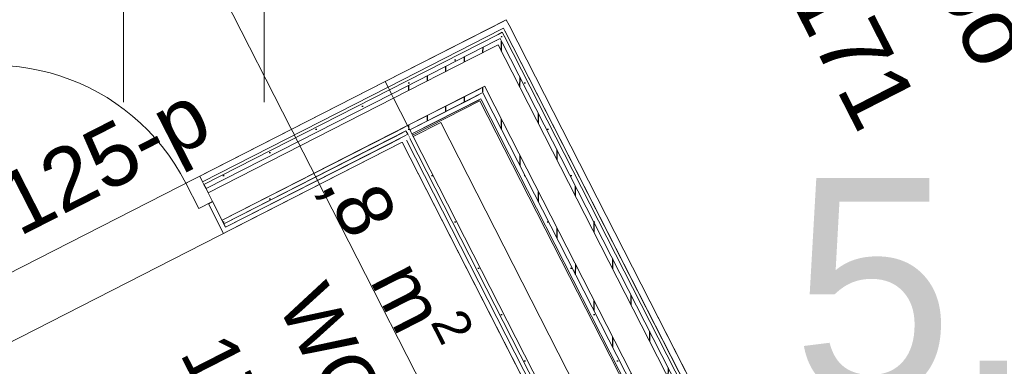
# Model space of a CAD drawing. Header units: metres. Extents: x 538891 to 1080079, y 6588829 to 13178720.
# Tile 446 of 656: x 539919.24 to 539922.43, y 6589174.48 to 6589175.6. Entities that reach past the tile are written whole.
import ezdxf

# ---------------------------------------------------------------- set-up
doc = ezdxf.new("R2010")
doc.units = ezdxf.units.M
doc.header["$LTSCALE"] = 0.4
doc.header["$PDMODE"] = 1
doc.header["$PDSIZE"] = -2
doc.linetypes.add('Triple Dashed', pattern=[92.604163, 66.145831, -26.458332])
for name, color, linetype in [('AR', 7, 'Continuous'), ('GEO', 7, 'Continuous'), ('KINO_GRID', 7, 'Continuous')]:
    doc.layers.add(name, color=color, linetype=linetype)
doc.styles.add('Arial', font='arial.ttf')
doc.styles.add('HK Explorer Book', font='txt')
pattern_1 = [(0, (0, 0), (0, 0.075), [1e-05, -0.07499])]
pattern_2 = [(90, (0, 0), (-0.06, 0), [])]

# ---------------------------------------------------------------- blocks, each defined once
blk = doc.blocks.new('HEIN')
at = {"color": 7, "linetype": 'Continuous', "lineweight": 9}
for p, q in [((-0.4551, 0.7611), (-0.4551, -0.7611)), ((0.4551, 0.7611), (0.4551, -0.7611))]:
    blk.add_line(p, q, dxfattribs=at)

msp = doc.modelspace()

# ---------------------------------------------------------------- linework, layer by layer
at = {"layer": 'AR', "color": 7, "linetype": 'Continuous', "lineweight": 9, "true_color": 0xfdf3d0, "flags": 128}
for points in [[(539922.211, 6589172.8697), (539925.4175, 6589174.5063), (539923.14, 6589178.9686), (539915.7115, 6589175.1772), (539916.5935, 6589173.4493), (539920.4235, 6589175.4041), (539920.8154, 6589175.6041)], [(539919.2908, 6589173.5011), (539920.9243, 6589174.3348), (539920.4788, 6589175.2078), (539918.8452, 6589174.374)]]:
    msp.add_lwpolyline(points, close=True, dxfattribs=at)
at = {"layer": 'AR', "color": 7, "linetype": 'Continuous', "lineweight": 9, "flags": 128}
for points in [[(539922.211, 6589172.8697), (539925.4175, 6589174.5063), (539923.14, 6589178.9686), (539915.7115, 6589175.1772), (539916.5935, 6589173.4493), (539920.4235, 6589175.4041), (539920.8154, 6589175.6041)], [(539919.2908, 6589173.5011), (539920.9243, 6589174.3348), (539920.4788, 6589175.2078), (539918.8452, 6589174.374)]]:
    msp.add_lwpolyline(points, close=True, dxfattribs=at)
at = {"layer": 'KINO_GRID', "color": 254, "linetype": 'Continuous', "true_color": 0xe6e6e6}
msp.add_solid([(539933.8191, 6589170.3636), (539933.9082, 6589170.4091), (539921.2695, 6589194.9514), (539921.3586, 6589194.9969)], dxfattribs=at)

# ---------------------------------------------------------------- block references
at = {"layer": 'GEO', "color": 8, "true_color": 0x7d7d7d, "xscale": 0.5, "yscale": 0.5, "zscale": 0.5}
msp.add_blockref('HEIN', (539919.8038, 6589175.7184), dxfattribs=at)

# ---------------------------------------------------------------- texts
at = {"layer": 'AR', "color": 7, "attachment_point": 1, "rotation": 297.0398, "line_spacing_factor": 1.004016, "style": 'Arial'}
for s, insert, char_height in [('Kabinet/Büroo', (539921.6526, 6589177.2649), 0.22), ('õpetajatele', (539922.24, 6589177.0645), 0.22), ('171', (539921.9221, 6589175.7861), 0.22), ('\\A1;1,8{\\H0.9851x; } m{\\H0.9851x;\\H0.6667x;\\S2 ^ ;}', (539920.3568, 6589175.3008), 0.18), ('WC', (539920.2321, 6589174.7673), 0.18), ('172', (539919.9169, 6589174.6071), 0.18)]:
    msp.add_mtext(s, dxfattribs=dict(at, insert=insert, char_height=char_height))
at = {"layer": 'GEO', "color": 8, "true_color": 0x7d7d7d, "insert": (539921.481, 6589174.382), "char_height": 0.7, "attachment_point": 7, "line_spacing_factor": 0.25, "style": 'HK Explorer Book'}
msp.add_mtext(' 5.72', dxfattribs=at)

# ---------------------------------------------------------------- next in the draw order: wipeouts: each hides what was drawn before it
at = {"color": 255, "linetype": 'Continuous', "lineweight": 5}
for points in [[(539915.7115, 6589175.1772), (539923.14, 6589178.9686), (539923.1354, 6589178.9775), (539915.707, 6589175.1861)], [(539925.4175, 6589174.5063), (539922.211, 6589172.8697), (539922.2201, 6589172.8518), (539925.4266, 6589174.4884)]]:
    msp.add_wipeout(points, dxfattribs=at).dxf.layer = 'AR'

# ---------------------------------------------------------------- next in the draw order: wipeouts: each hides what was drawn before it
for points in [[(539915.707, 6589175.1861), (539923.1354, 6589178.9775), (539923.1286, 6589178.9908), (539915.7002, 6589175.1995)], [(539925.4266, 6589174.4884), (539922.2201, 6589172.8518), (539922.2247, 6589172.8429), (539925.4312, 6589174.4795)]]:
    msp.add_wipeout(points, dxfattribs=at).dxf.layer = 'AR'

# ---------------------------------------------------------------- next in the draw order: wipeouts: each hides what was drawn before it
msp.add_wipeout([(539915.7002, 6589175.1995), (539923.1286, 6589178.9908), (539923.1218, 6589179.0042), (539915.6934, 6589175.2128)], dxfattribs=at).dxf.layer = 'AR'

# ---------------------------------------------------------------- next in the draw order: wipeouts: each hides what was drawn before it
msp.add_wipeout([(539915.6934, 6589175.2128), (539923.1218, 6589179.0042), (539923.1172, 6589179.0131), (539915.6888, 6589175.2217)], dxfattribs=at).dxf.layer = 'AR'

# ---------------------------------------------------------------- next in the draw order: wipeouts: each hides what was drawn before it
msp.add_wipeout([(539915.6888, 6589175.2217), (539923.1172, 6589179.0131), (539923.0831, 6589179.0799), (539915.6547, 6589175.2885)], dxfattribs=at).dxf.layer = 'AR'

# ---------------------------------------------------------------- next in the draw order: linework, layer by layer
at = {"layer": 'AR', "color": 7, "linetype": 'Continuous', "lineweight": 9}
msp.add_arc((539919.1551, 6589174.7567), 0.7, 27.0398, 117.0398, dxfattribs=at)
at = {"layer": 'AR', "color": 254, "linetype": 'Continuous', "true_color": 0xcccccc}
msp.add_solid([(539923.0036, 6589179.2358), (539915.5752, 6589175.4444), (539923.0763, 6589179.0933), (539915.6479, 6589175.3019)], dxfattribs=at)

# ---------------------------------------------------------------- next in the draw order: wipeouts: each hides what was drawn before it
at = {"color": 255, "linetype": 'Continuous', "lineweight": 5}
for points in [[(539925.9608, 6589174.3064), (539922.3677, 6589181.3461), (539922.3588, 6589181.3415), (539925.9519, 6589174.3019)], [(539920.8066, 6589175.5772), (539920.8245, 6589175.5863), (539920.8154, 6589175.6041)], [(539920.7303, 6589175.3418), (539920.7348, 6589175.3441), (539920.7325, 6589175.3485)]]:
    msp.add_wipeout(points, dxfattribs=at).dxf.layer = 'AR'

# ---------------------------------------------------------------- next in the draw order: wipeouts: each hides what was drawn before it
for points in [[(539925.9519, 6589174.3019), (539922.3588, 6589181.3415), (539922.2252, 6589181.2733), (539925.8182, 6589174.2337)], [(539920.8023, 6589175.5638), (539920.8112, 6589175.5683), (539920.8066, 6589175.5772)], [(539920.7325, 6589175.3485), (539920.7459, 6589175.3553), (539920.7391, 6589175.3687)]]:
    msp.add_wipeout(points, dxfattribs=at).dxf.layer = 'AR'

# ---------------------------------------------------------------- next in the draw order: hatches: boundary and pattern name
at = {"layer": 'AR', "linetype": 'Continuous', "lineweight": 25, "true_color": 0x848484}
h = msp.add_hatch(dxfattribs=at)
h.set_pattern_fill('GYPSUM_0001', color=252, style=0, pattern_type=2)
h.set_pattern_definition(pattern_1)
h.paths.add_polyline_path([(539920.7325, 6589175.3485), (539920.7459, 6589175.3553), (539920.7391, 6589175.3687)])

# ---------------------------------------------------------------- next in the draw order: wipeouts: each hides what was drawn before it
at = {"color": 255, "linetype": 'Continuous', "lineweight": 5}
for points in [[(539925.8182, 6589174.2337), (539922.2252, 6589181.2733), (539922.1628, 6589181.2415), (539925.7559, 6589174.2019)], [(539920.7957, 6589175.5436), (539920.8091, 6589175.5504), (539920.8023, 6589175.5638)]]:
    msp.add_wipeout(points, dxfattribs=at).dxf.layer = 'AR'

# ---------------------------------------------------------------- next in the draw order: hatches: boundary and pattern name
at = {"layer": 'AR', "linetype": 'Continuous', "lineweight": 25, "true_color": 0x848484}
h = msp.add_hatch(dxfattribs=at)
h.set_pattern_fill('GYPSUM_0001', color=252, style=0, pattern_type=2)
h.set_pattern_definition(pattern_1)
h.paths.add_polyline_path([(539920.7957, 6589175.5436), (539920.8091, 6589175.5504), (539920.8023, 6589175.5638)])

# ---------------------------------------------------------------- next in the draw order: wipeouts: each hides what was drawn before it
at = {"color": 255, "linetype": 'Continuous', "lineweight": 5}
for points in [[(539925.7559, 6589174.2019), (539922.1628, 6589181.2415), (539922.1602, 6589181.2402), (539925.7532, 6589174.2005)], [(539920.7391, 6589175.3687), (539920.7524, 6589175.3755), (539920.7456, 6589175.3889)], [(539920.7281, 6589175.3463), (539920.5098, 6589175.2349), (539920.5121, 6589175.2304), (539920.7303, 6589175.3418)]]:
    msp.add_wipeout(points, dxfattribs=at).dxf.layer = 'AR'

# ---------------------------------------------------------------- next in the draw order: hatches: boundary and pattern name
at = {"layer": 'AR', "linetype": 'Continuous', "lineweight": 25, "true_color": 0x848484}
h = msp.add_hatch(dxfattribs=at)
h.set_pattern_fill('PLYWOOD_0001', color=252, style=0, pattern_type=2)
h.set_pattern_definition(pattern_2)
h.paths.add_polyline_path([(539920.7391, 6589175.3687), (539920.7524, 6589175.3755), (539920.7456, 6589175.3889)])

# ---------------------------------------------------------------- next in the draw order: wipeouts: each hides what was drawn before it
at = {"color": 255, "linetype": 'Continuous', "lineweight": 5}
for points in [[(539920.7892, 6589175.5234), (539920.8026, 6589175.5302), (539920.7957, 6589175.5436)], [(539920.7281, 6589175.3463), (539920.7303, 6589175.3418), (539920.7325, 6589175.3485)]]:
    msp.add_wipeout(points, dxfattribs=at).dxf.layer = 'AR'

# ---------------------------------------------------------------- next in the draw order: hatches: boundary and pattern name
at = {"layer": 'AR', "linetype": 'Continuous', "lineweight": 25, "true_color": 0x848484}
h = msp.add_hatch(dxfattribs=at)
h.set_pattern_fill('PLYWOOD_0001', color=252, style=0, pattern_type=2)
h.set_pattern_definition(pattern_2)
h.paths.add_polyline_path([(539920.7892, 6589175.5234), (539920.8026, 6589175.5302), (539920.7957, 6589175.5436)])

# ---------------------------------------------------------------- next in the draw order: wipeouts: each hides what was drawn before it
at = {"color": 255, "linetype": 'Continuous', "lineweight": 5}
msp.add_wipeout([(539920.7257, 6589175.3619), (539920.503, 6589175.2482), (539920.5098, 6589175.2349), (539920.7325, 6589175.3485)], dxfattribs=at).dxf.layer = 'AR'

# ---------------------------------------------------------------- next in the draw order: hatches: boundary and pattern name
at = {"layer": 'AR', "linetype": 'Continuous', "lineweight": 25, "true_color": 0x848484}
h = msp.add_hatch(dxfattribs=at)
h.set_pattern_fill('GYPSUM_0001', color=252, style=0, pattern_type=2)
h.set_pattern_definition(pattern_1)
h.paths.add_polyline_path([(539920.7257, 6589175.3619), (539920.503, 6589175.2482), (539920.5098, 6589175.2349), (539920.7325, 6589175.3485)])

# ---------------------------------------------------------------- next in the draw order: wipeouts: each hides what was drawn before it
at = {"color": 255, "linetype": 'Continuous', "lineweight": 5}
msp.add_wipeout([(539920.7456, 6589175.3889), (539920.8347, 6589175.4343), (539920.7892, 6589175.5234)], dxfattribs=at).dxf.layer = 'AR'

# ---------------------------------------------------------------- next in the draw order: wipeouts: each hides what was drawn before it
msp.add_wipeout([(539920.7257, 6589175.3619), (539920.7325, 6589175.3485), (539920.7391, 6589175.3687)], dxfattribs=at).dxf.layer = 'AR'

# ---------------------------------------------------------------- next in the draw order: hatches: boundary and pattern name
at = {"layer": 'AR', "linetype": 'Continuous', "lineweight": 25, "true_color": 0x848484}
h = msp.add_hatch(dxfattribs=at)
h.set_pattern_fill('GYPSUM_0001', color=252, style=0, pattern_type=2)
h.set_pattern_definition(pattern_1)
h.paths.add_polyline_path([(539920.7257, 6589175.3619), (539920.7325, 6589175.3485), (539920.7391, 6589175.3687)])

# ---------------------------------------------------------------- next in the draw order: wipeouts: each hides what was drawn before it
at = {"color": 255, "linetype": 'Continuous', "lineweight": 5}
msp.add_wipeout([(539920.7322, 6589175.3821), (539920.4962, 6589175.2616), (539920.503, 6589175.2482), (539920.7391, 6589175.3687)], dxfattribs=at).dxf.layer = 'AR'

# ---------------------------------------------------------------- next in the draw order: hatches: boundary and pattern name
at = {"layer": 'AR', "linetype": 'Continuous', "lineweight": 25, "true_color": 0x848484}
h = msp.add_hatch(dxfattribs=at)
h.set_pattern_fill('PLYWOOD_0001', color=252, style=0, pattern_type=2)
h.set_pattern_definition(pattern_2)
h.paths.add_polyline_path([(539920.7322, 6589175.3821), (539920.4962, 6589175.2616), (539920.503, 6589175.2482), (539920.7391, 6589175.3687)])

# ---------------------------------------------------------------- next in the draw order: linework, layer by layer
at = {"layer": 'AR', "color": 7, "linetype": 'Continuous', "lineweight": 9}
msp.add_line((539920.5121, 6589175.2304), (539920.5098, 6589175.2349), dxfattribs=at)

# ---------------------------------------------------------------- next in the draw order: wipeouts: each hides what was drawn before it
at = {"color": 255, "linetype": 'Continuous', "lineweight": 5}
msp.add_wipeout([(539920.7322, 6589175.3821), (539920.7391, 6589175.3687), (539920.7456, 6589175.3889)], dxfattribs=at).dxf.layer = 'AR'

# ---------------------------------------------------------------- next in the draw order: hatches: boundary and pattern name
at = {"layer": 'AR', "linetype": 'Continuous', "lineweight": 25, "true_color": 0x848484}
h = msp.add_hatch(dxfattribs=at)
h.set_pattern_fill('PLYWOOD_0001', color=252, style=0, pattern_type=2)
h.set_pattern_definition(pattern_2)
h.paths.add_polyline_path([(539920.7322, 6589175.3821), (539920.7391, 6589175.3687), (539920.7456, 6589175.3889)])

# ---------------------------------------------------------------- next in the draw order: wipeouts: each hides what was drawn before it
at = {"color": 255, "linetype": 'Continuous', "lineweight": 5}
msp.add_wipeout([(539920.4235, 6589175.4041), (539920.4326, 6589175.3863), (539920.8066, 6589175.5772), (539920.7976, 6589175.595)], dxfattribs=at).dxf.layer = 'AR'

# ---------------------------------------------------------------- next in the draw order: wipeouts: each hides what was drawn before it
msp.add_wipeout([(539920.7976, 6589175.595), (539920.8066, 6589175.5772), (539920.8154, 6589175.6041)], dxfattribs=at).dxf.layer = 'AR'

# ---------------------------------------------------------------- next in the draw order: wipeouts: each hides what was drawn before it
msp.add_wipeout([(539920.7977, 6589175.5727), (539920.4326, 6589175.3863), (539920.4371, 6589175.3774), (539920.8023, 6589175.5638)], dxfattribs=at).dxf.layer = 'AR'

# ---------------------------------------------------------------- next in the draw order: wipeouts: each hides what was drawn before it
msp.add_wipeout([(539920.7977, 6589175.5727), (539920.8023, 6589175.5638), (539920.8066, 6589175.5772)], dxfattribs=at).dxf.layer = 'AR'

# ---------------------------------------------------------------- next in the draw order: linework, layer by layer
at = {"layer": 'AR', "color": 7, "linetype": 'Continuous', "lineweight": 9}
msp.add_line((539920.8154, 6589175.6041), (539920.8245, 6589175.5863), dxfattribs=at)

# ---------------------------------------------------------------- next in the draw order: wipeouts: each hides what was drawn before it
at = {"color": 255, "linetype": 'Continuous', "lineweight": 5}
msp.add_wipeout([(539920.7889, 6589175.557), (539920.4371, 6589175.3774), (539920.4439, 6589175.364), (539920.7957, 6589175.5436)], dxfattribs=at).dxf.layer = 'AR'

# ---------------------------------------------------------------- next in the draw order: hatches: boundary and pattern name
at = {"layer": 'AR', "linetype": 'Continuous', "lineweight": 25, "true_color": 0x848484}
h = msp.add_hatch(dxfattribs=at)
h.set_pattern_fill('GYPSUM_0001', color=252, style=0, pattern_type=2)
h.set_pattern_definition(pattern_1)
h.paths.add_polyline_path([(539920.7889, 6589175.557), (539920.4371, 6589175.3774), (539920.4439, 6589175.364), (539920.7957, 6589175.5436)])

# ---------------------------------------------------------------- next in the draw order: wipeouts: each hides what was drawn before it
at = {"color": 255, "linetype": 'Continuous', "lineweight": 5}
msp.add_wipeout([(539920.7889, 6589175.557), (539920.7957, 6589175.5436), (539920.8023, 6589175.5638)], dxfattribs=at).dxf.layer = 'AR'

# ---------------------------------------------------------------- next in the draw order: hatches: boundary and pattern name
at = {"layer": 'AR', "linetype": 'Continuous', "lineweight": 25, "true_color": 0x848484}
h = msp.add_hatch(dxfattribs=at)
h.set_pattern_fill('GYPSUM_0001', color=252, style=0, pattern_type=2)
h.set_pattern_definition(pattern_1)
h.paths.add_polyline_path([(539920.7889, 6589175.557), (539920.7957, 6589175.5436), (539920.8023, 6589175.5638)])

# ---------------------------------------------------------------- next in the draw order: linework, layer by layer
at = {"layer": 'AR', "color": 7, "linetype": 'Continuous', "lineweight": 9}
for p, q in [((539920.8066, 6589175.5772), (539920.7977, 6589175.5727)), ((539920.8112, 6589175.5683), (539920.8066, 6589175.5772))]:
    msp.add_line(p, q, dxfattribs=at)

# ---------------------------------------------------------------- next in the draw order: wipeouts: each hides what was drawn before it
at = {"color": 255, "linetype": 'Continuous', "lineweight": 5}
msp.add_wipeout([(539920.4439, 6589175.364), (539920.4507, 6589175.3507), (539920.7892, 6589175.5234), (539920.7824, 6589175.5368)], dxfattribs=at).dxf.layer = 'AR'

# ---------------------------------------------------------------- next in the draw order: hatches: boundary and pattern name
at = {"layer": 'AR', "linetype": 'Continuous', "lineweight": 25, "true_color": 0x848484}
h = msp.add_hatch(dxfattribs=at)
h.set_pattern_fill('PLYWOOD_0001', color=252, style=0, pattern_type=2)
h.set_pattern_definition(pattern_2)
h.paths.add_polyline_path([(539920.4439, 6589175.364), (539920.4507, 6589175.3507), (539920.7892, 6589175.5234), (539920.7824, 6589175.5368)])

# ---------------------------------------------------------------- next in the draw order: linework, layer by layer
at = {"layer": 'AR', "color": 7, "linetype": 'Continuous', "lineweight": 9}
msp.add_line((539920.4326, 6589175.3863), (539920.4235, 6589175.4041), dxfattribs=at)

# ---------------------------------------------------------------- next in the draw order: wipeouts: each hides what was drawn before it
at = {"color": 255, "linetype": 'Continuous', "lineweight": 5}
for points in [[(539920.7824, 6589175.5368), (539920.7892, 6589175.5234), (539920.7957, 6589175.5436)], [(539920.4507, 6589175.3507), (539920.4962, 6589175.2616), (539920.7456, 6589175.3889), (539920.7001, 6589175.478)]]:
    msp.add_wipeout(points, dxfattribs=at).dxf.layer = 'AR'

# ---------------------------------------------------------------- next in the draw order: hatches: boundary and pattern name
at = {"layer": 'AR', "linetype": 'Continuous', "lineweight": 25, "true_color": 0x848484}
h = msp.add_hatch(dxfattribs=at)
h.set_pattern_fill('PLYWOOD_0001', color=252, style=0, pattern_type=2)
h.set_pattern_definition(pattern_2)
h.paths.add_polyline_path([(539920.7824, 6589175.5368), (539920.7892, 6589175.5234), (539920.7957, 6589175.5436)])

# ---------------------------------------------------------------- next in the draw order: linework, layer by layer
at = {"layer": 'AR', "color": 7, "linetype": 'Continuous', "lineweight": 9}
for p, q in [((539920.8023, 6589175.5638), (539920.7889, 6589175.557)), ((539920.8091, 6589175.5504), (539920.8023, 6589175.5638)), ((539920.4371, 6589175.3774), (539920.4326, 6589175.3863)), ((539920.4439, 6589175.364), (539920.4371, 6589175.3774)), ((539920.4507, 6589175.3507), (539920.4439, 6589175.364)), ((539920.503, 6589175.2482), (539920.7391, 6589175.3687)), ((539920.7459, 6589175.3553), (539920.7391, 6589175.3687)), ((539920.4962, 6589175.2616), (539920.4507, 6589175.3507)), ((539920.5098, 6589175.2349), (539920.7325, 6589175.3485)), ((539920.5121, 6589175.2304), (539920.7303, 6589175.3418)), ((539920.7348, 6589175.3441), (539920.7325, 6589175.3485)), ((539920.503, 6589175.2482), (539920.4962, 6589175.2616)), ((539920.5098, 6589175.2349), (539920.503, 6589175.2482))]:
    msp.add_line(p, q, dxfattribs=at)

# ---------------------------------------------------------------- next in the draw order: wipeouts: each hides what was drawn before it
at = {"color": 255, "linetype": 'Continuous', "lineweight": 5}
for points in [[(539920.7001, 6589175.478), (539920.7456, 6589175.3889), (539920.7892, 6589175.5234)], [(539920.5076, 6589175.2393), (539920.4964, 6589175.2336), (539920.5033, 6589175.2203), (539920.5144, 6589175.226)]]:
    msp.add_wipeout(points, dxfattribs=at).dxf.layer = 'AR'

# ---------------------------------------------------------------- next in the draw order: hatches: boundary and pattern name
at = {"layer": 'AR', "linetype": 'Continuous', "lineweight": 25, "true_color": 0x848484}
h = msp.add_hatch(dxfattribs=at)
h.set_pattern_fill('GYPSUM_0001', color=252, style=0, pattern_type=2)
h.set_pattern_definition(pattern_1)
h.paths.add_polyline_path([(539920.5076, 6589175.2393), (539920.4964, 6589175.2336), (539920.5033, 6589175.2203), (539920.5144, 6589175.226)])

# ---------------------------------------------------------------- next in the draw order: linework, layer by layer
at = {"layer": 'AR', "color": 7, "linetype": 'Continuous', "lineweight": 9}
for p, q in [((539920.8154, 6589175.6041), (539920.4235, 6589175.4041)), ((539920.7977, 6589175.5727), (539920.4326, 6589175.3863)), ((539920.7889, 6589175.557), (539920.4371, 6589175.3774)), ((539920.7824, 6589175.5368), (539920.4439, 6589175.364)), ((539920.7892, 6589175.5234), (539920.7001, 6589175.478)), ((539920.7957, 6589175.5436), (539920.7824, 6589175.5368)), ((539920.8347, 6589175.4343), (539920.7892, 6589175.5234)), ((539920.8026, 6589175.5302), (539920.7957, 6589175.5436)), ((539920.7001, 6589175.478), (539920.4507, 6589175.3507)), ((539920.4962, 6589175.2616), (539920.7456, 6589175.3889)), ((539920.7524, 6589175.3755), (539920.7456, 6589175.3889))]:
    msp.add_line(p, q, dxfattribs=at)

# ---------------------------------------------------------------- next in the draw order: wipeouts: each hides what was drawn before it
at = {"color": 255, "linetype": 'Continuous', "lineweight": 5}
for points in [[(539920.5019, 6589175.2505), (539920.4908, 6589175.2448), (539920.4964, 6589175.2336), (539920.5076, 6589175.2393)], [(539920.9377, 6589174.3417), (539920.4921, 6589175.2146), (539920.4788, 6589175.2078), (539920.9243, 6589174.3348)]]:
    msp.add_wipeout(points, dxfattribs=at).dxf.layer = 'AR'

# ---------------------------------------------------------------- next in the draw order: hatches: boundary and pattern name
at = {"layer": 'AR', "linetype": 'Continuous', "lineweight": 25, "true_color": 0x848484}
h = msp.add_hatch(dxfattribs=at)
h.set_pattern_fill('GYPSUM_0001', color=252, style=0, pattern_type=2)
h.set_pattern_definition(pattern_1)
h.paths.add_polyline_path([(539920.5019, 6589175.2505), (539920.4908, 6589175.2448), (539920.4964, 6589175.2336), (539920.5076, 6589175.2393)])

# ---------------------------------------------------------------- next in the draw order: wipeouts: each hides what was drawn before it
at = {"color": 255, "linetype": 'Continuous', "lineweight": 5}
msp.add_wipeout([(539920.9556, 6589174.334), (539920.5033, 6589175.2203), (539920.4921, 6589175.2146), (539920.9445, 6589174.3283)], dxfattribs=at).dxf.layer = 'AR'

# ---------------------------------------------------------------- next in the draw order: hatches: boundary and pattern name
at = {"layer": 'AR', "linetype": 'Continuous', "lineweight": 25, "true_color": 0x848484}
h = msp.add_hatch(dxfattribs=at)
h.set_pattern_fill('GYPSUM_0001', color=252, style=0, pattern_type=2)
h.set_pattern_definition(pattern_1)
h.paths.add_polyline_path([(539920.9556, 6589174.334), (539920.5033, 6589175.2203), (539920.4921, 6589175.2146), (539920.9445, 6589174.3283)])

# ---------------------------------------------------------------- next in the draw order: wipeouts: each hides what was drawn before it
at = {"color": 255, "linetype": 'Continuous', "lineweight": 5}
msp.add_wipeout([(539920.9724, 6589174.3285), (539920.5144, 6589175.226), (539920.5033, 6589175.2203), (539920.9613, 6589174.3229)], dxfattribs=at).dxf.layer = 'AR'

# ---------------------------------------------------------------- next in the draw order: hatches: boundary and pattern name
at = {"layer": 'AR', "linetype": 'Continuous', "lineweight": 25, "true_color": 0x848484}
h = msp.add_hatch(dxfattribs=at)
h.set_pattern_fill('GYPSUM_0001', color=252, style=0, pattern_type=2)
h.set_pattern_definition(pattern_1)
h.paths.add_polyline_path([(539920.9724, 6589174.3285), (539920.5144, 6589175.226), (539920.5033, 6589175.2203), (539920.9613, 6589174.3229)])

# ---------------------------------------------------------------- next in the draw order: linework, layer by layer
at = {"layer": 'AR', "color": 7, "linetype": 'Continuous', "lineweight": 9}
msp.add_line((539920.4908, 6589175.2448), (539920.4964, 6589175.2336), dxfattribs=at)
at = {"layer": 'AR', "color": 7, "linetype": 'Continuous', "lineweight": 5}
msp.add_point((539920.4964, 6589175.2336), dxfattribs=at)

# ---------------------------------------------------------------- next in the draw order: wipeouts: each hides what was drawn before it
at = {"color": 255, "linetype": 'Continuous', "lineweight": 5}
msp.add_wipeout([(539921.0672, 6589174.3629), (539920.6035, 6589175.2714), (539920.5144, 6589175.226), (539920.9781, 6589174.3174)], dxfattribs=at).dxf.layer = 'AR'

# ---------------------------------------------------------------- next in the draw order: linework, layer by layer
at = {"layer": 'AR', "color": 7, "linetype": 'Continuous', "lineweight": 9}
for p, q in [((539920.5144, 6589175.226), (539920.6035, 6589175.2714)), ((539922.0855, 6589172.3677), (539920.6035, 6589175.2714)), ((539920.4964, 6589175.2336), (539920.5033, 6589175.2203)), ((539920.4788, 6589175.2078), (539920.9243, 6589174.3348)), ((539920.4921, 6589175.2146), (539920.9445, 6589174.3283)), ((539920.4921, 6589175.2146), (539920.9445, 6589174.3283)), ((539920.5033, 6589175.2203), (539920.9613, 6589174.3229)), ((539920.5144, 6589175.226), (539920.9781, 6589174.3174))]:
    msp.add_line(p, q, dxfattribs=at)

# ---------------------------------------------------------------- next in the draw order: wipeouts: each hides what was drawn before it
at = {"color": 255, "linetype": 'Continuous', "lineweight": 5}
for points in [[(539925.7532, 6589174.2005), (539922.1602, 6589181.2402), (539922.0177, 6589181.1674), (539925.6107, 6589174.1278)], [(539920.4788, 6589175.2078), (539920.4719, 6589175.2211), (539919.9072, 6589174.9329), (539919.914, 6589174.9195)]]:
    msp.add_wipeout(points, dxfattribs=at).dxf.layer = 'AR'

# ---------------------------------------------------------------- next in the draw order: wipeouts: each hides what was drawn before it
for points in [[(539920.7303, 6589175.3418), (539922.2101, 6589172.4425), (539922.2146, 6589172.4448), (539920.7348, 6589175.3441)], [(539920.4853, 6589175.228), (539920.4719, 6589175.2211), (539920.4788, 6589175.2078), (539920.4921, 6589175.2146)]]:
    msp.add_wipeout(points, dxfattribs=at).dxf.layer = 'AR'

# ---------------------------------------------------------------- next in the draw order: wipeouts: each hides what was drawn before it
for points in [[(539920.7325, 6589175.3485), (539922.2146, 6589172.4448), (539922.2279, 6589172.4516), (539920.7459, 6589175.3553)], [(539920.4964, 6589175.2336), (539920.4853, 6589175.228), (539920.4921, 6589175.2146), (539920.5033, 6589175.2203)]]:
    msp.add_wipeout(points, dxfattribs=at).dxf.layer = 'AR'

# ---------------------------------------------------------------- next in the draw order: hatches: boundary and pattern name
at = {"layer": 'AR', "linetype": 'Continuous', "lineweight": 25, "true_color": 0x848484}
h = msp.add_hatch(dxfattribs=at)
h.set_pattern_fill('GYPSUM_0001', color=252, style=0, pattern_type=2)
h.set_pattern_definition(pattern_1)
h.paths.add_polyline_path([(539920.7325, 6589175.3485), (539922.2146, 6589172.4448), (539922.2279, 6589172.4516), (539920.7459, 6589175.3553)])

# ---------------------------------------------------------------- next in the draw order: wipeouts: each hides what was drawn before it
at = {"color": 255, "linetype": 'Continuous', "lineweight": 5}
msp.add_wipeout([(539920.4853, 6589175.228), (539920.4796, 6589175.2391), (539919.9015, 6589174.944), (539919.9072, 6589174.9329)], dxfattribs=at).dxf.layer = 'AR'

# ---------------------------------------------------------------- next in the draw order: hatches: boundary and pattern name
at = {"layer": 'AR', "linetype": 'Continuous', "lineweight": 25, "true_color": 0x848484}
h = msp.add_hatch(dxfattribs=at)
h.set_pattern_fill('GYPSUM_0001', color=252, style=0, pattern_type=2)
h.set_pattern_definition(pattern_1)
h.paths.add_polyline_path([(539920.4853, 6589175.228), (539920.4796, 6589175.2391), (539919.9015, 6589174.944), (539919.9072, 6589174.9329)])

# ---------------------------------------------------------------- next in the draw order: wipeouts: each hides what was drawn before it
at = {"color": 255, "linetype": 'Continuous', "lineweight": 5}
msp.add_wipeout([(539920.7391, 6589175.3687), (539922.2279, 6589172.4516), (539922.2413, 6589172.4585), (539920.7524, 6589175.3755)], dxfattribs=at).dxf.layer = 'AR'

# ---------------------------------------------------------------- next in the draw order: hatches: boundary and pattern name
at = {"layer": 'AR', "linetype": 'Continuous', "lineweight": 25, "true_color": 0x848484}
h = msp.add_hatch(dxfattribs=at)
h.set_pattern_fill('PLYWOOD_0001', color=252, style=0, pattern_type=2)
h.set_pattern_definition(pattern_2)
h.paths.add_polyline_path([(539920.7391, 6589175.3687), (539922.2279, 6589172.4516), (539922.2413, 6589172.4585), (539920.7524, 6589175.3755)])

# ---------------------------------------------------------------- next in the draw order: wipeouts: each hides what was drawn before it
at = {"color": 255, "linetype": 'Continuous', "lineweight": 5}
msp.add_wipeout([(539920.4908, 6589175.2448), (539920.4796, 6589175.2391), (539920.4853, 6589175.228), (539920.4964, 6589175.2336)], dxfattribs=at).dxf.layer = 'AR'

# ---------------------------------------------------------------- next in the draw order: hatches: boundary and pattern name
at = {"layer": 'AR', "linetype": 'Continuous', "lineweight": 25, "true_color": 0x848484}
h = msp.add_hatch(dxfattribs=at)
h.set_pattern_fill('GYPSUM_0001', color=252, style=0, pattern_type=2)
h.set_pattern_definition(pattern_1)
h.paths.add_polyline_path([(539920.4908, 6589175.2448), (539920.4796, 6589175.2391), (539920.4853, 6589175.228), (539920.4964, 6589175.2336)])

# ---------------------------------------------------------------- next in the draw order: wipeouts: each hides what was drawn before it
at = {"color": 255, "linetype": 'Continuous', "lineweight": 5}
msp.add_wipeout([(539922.211, 6589172.8697), (539920.8245, 6589175.5863), (539920.8066, 6589175.5772), (539922.1932, 6589172.8606)], dxfattribs=at).dxf.layer = 'AR'

# ---------------------------------------------------------------- next in the draw order: wipeouts: each hides what was drawn before it
for points in [[(539920.8023, 6589175.5638), (539922.1843, 6589172.856), (539922.1932, 6589172.8606), (539920.8112, 6589175.5683)], [(539920.4908, 6589175.2448), (539920.4851, 6589175.2559), (539919.8958, 6589174.9552), (539919.9015, 6589174.944)]]:
    msp.add_wipeout(points, dxfattribs=at).dxf.layer = 'AR'

# ---------------------------------------------------------------- next in the draw order: hatches: boundary and pattern name
at = {"layer": 'AR', "linetype": 'Continuous', "lineweight": 25, "true_color": 0x848484}
h = msp.add_hatch(dxfattribs=at)
h.set_pattern_fill('GYPSUM_0001', color=252, style=0, pattern_type=2)
h.set_pattern_definition(pattern_1)
h.paths.add_polyline_path([(539920.4908, 6589175.2448), (539920.4851, 6589175.2559), (539919.8958, 6589174.9552), (539919.9015, 6589174.944)])

# ---------------------------------------------------------------- next in the draw order: linework, layer by layer
at = {"layer": 'AR', "color": 7, "linetype": 'Continuous', "lineweight": 9}
msp.add_line((539920.8112, 6589175.5683), (539920.8066, 6589175.5772), dxfattribs=at)

# ---------------------------------------------------------------- next in the draw order: wipeouts: each hides what was drawn before it
at = {"color": 255, "linetype": 'Continuous', "lineweight": 5}
msp.add_wipeout([(539922.1843, 6589172.856), (539920.8091, 6589175.5504), (539920.7957, 6589175.5436), (539922.171, 6589172.8492)], dxfattribs=at).dxf.layer = 'AR'

# ---------------------------------------------------------------- next in the draw order: hatches: boundary and pattern name
at = {"layer": 'AR', "linetype": 'Continuous', "lineweight": 25, "true_color": 0x848484}
h = msp.add_hatch(dxfattribs=at)
h.set_pattern_fill('GYPSUM_0001', color=252, style=0, pattern_type=2)
h.set_pattern_definition(pattern_1)
h.paths.add_polyline_path([(539922.1843, 6589172.856), (539920.8091, 6589175.5504), (539920.7957, 6589175.5436), (539922.171, 6589172.8492)])

# ---------------------------------------------------------------- next in the draw order: linework, layer by layer
at = {"layer": 'AR', "color": 7, "linetype": 'Continuous', "lineweight": 9}
msp.add_line((539920.8091, 6589175.5504), (539920.8023, 6589175.5638), dxfattribs=at)

# ---------------------------------------------------------------- next in the draw order: wipeouts: each hides what was drawn before it
at = {"color": 255, "linetype": 'Continuous', "lineweight": 5}
for points in [[(539920.4326, 6589175.3863), (539920.4235, 6589175.4041), (539919.8231, 6589175.0977), (539919.8322, 6589175.0799)], [(539920.4962, 6589175.2616), (539920.4851, 6589175.2559), (539920.4908, 6589175.2448), (539920.5019, 6589175.2505)]]:
    msp.add_wipeout(points, dxfattribs=at).dxf.layer = 'AR'

# ---------------------------------------------------------------- next in the draw order: hatches: boundary and pattern name
at = {"layer": 'AR', "linetype": 'Continuous', "lineweight": 25, "true_color": 0x848484}
h = msp.add_hatch(dxfattribs=at)
h.set_pattern_fill('GYPSUM_0001', color=252, style=0, pattern_type=2)
h.set_pattern_definition(pattern_1)
h.paths.add_polyline_path([(539920.4962, 6589175.2616), (539920.4851, 6589175.2559), (539920.4908, 6589175.2448), (539920.5019, 6589175.2505)])

# ---------------------------------------------------------------- next in the draw order: wipeouts: each hides what was drawn before it
at = {"color": 255, "linetype": 'Continuous', "lineweight": 5}
for points in [[(539922.171, 6589172.8492), (539920.8026, 6589175.5302), (539920.7892, 6589175.5234), (539922.1576, 6589172.8424)], [(539919.8322, 6589175.0799), (539919.8367, 6589175.071), (539920.4371, 6589175.3774), (539920.4326, 6589175.3863)]]:
    msp.add_wipeout(points, dxfattribs=at).dxf.layer = 'AR'

# ---------------------------------------------------------------- next in the draw order: hatches: boundary and pattern name
at = {"layer": 'AR', "linetype": 'Continuous', "lineweight": 25, "true_color": 0x848484}
h = msp.add_hatch(dxfattribs=at)
h.set_pattern_fill('PLYWOOD_0001', color=252, style=0, pattern_type=2)
h.set_pattern_definition(pattern_2)
h.paths.add_polyline_path([(539922.171, 6589172.8492), (539920.8026, 6589175.5302), (539920.7892, 6589175.5234), (539922.1576, 6589172.8424)])

# ---------------------------------------------------------------- next in the draw order: linework, layer by layer
at = {"layer": 'AR', "color": 7, "linetype": 'Continuous', "lineweight": 9}
for p, q in [((539920.8026, 6589175.5302), (539920.7957, 6589175.5436)), ((539919.8204, 6589174.993), (539919.7786, 6589175.0749))]:
    msp.add_line(p, q, dxfattribs=at)

# ---------------------------------------------------------------- next in the draw order: wipeouts: each hides what was drawn before it
at = {"color": 255, "linetype": 'Continuous', "lineweight": 5}
msp.add_wipeout([(539919.8367, 6589175.071), (539919.8436, 6589175.0576), (539920.4439, 6589175.364), (539920.4371, 6589175.3774)], dxfattribs=at).dxf.layer = 'AR'

# ---------------------------------------------------------------- next in the draw order: hatches: boundary and pattern name
at = {"layer": 'AR', "linetype": 'Continuous', "lineweight": 25, "true_color": 0x848484}
h = msp.add_hatch(dxfattribs=at)
h.set_pattern_fill('GYPSUM_0001', color=252, style=0, pattern_type=2)
h.set_pattern_definition(pattern_1)
h.paths.add_polyline_path([(539919.8367, 6589175.071), (539919.8436, 6589175.0576), (539920.4439, 6589175.364), (539920.4371, 6589175.3774)])

# ---------------------------------------------------------------- next in the draw order: linework, layer by layer
at = {"layer": 'AR', "color": 7, "linetype": 'Continuous', "lineweight": 9}
for p, q in [((539920.4326, 6589175.3863), (539920.4235, 6589175.4041)), ((539919.7786, 6589175.0749), (539919.8231, 6589175.0977))]:
    msp.add_line(p, q, dxfattribs=at)

# ---------------------------------------------------------------- next in the draw order: wipeouts: each hides what was drawn before it
at = {"color": 255, "linetype": 'Continuous', "lineweight": 5}
msp.add_wipeout([(539920.7456, 6589175.3889), (539922.2413, 6589172.4585), (539922.3304, 6589172.5039), (539920.8347, 6589175.4343)], dxfattribs=at).dxf.layer = 'AR'

# ---------------------------------------------------------------- next in the draw order: linework, layer by layer
at = {"layer": 'AR', "color": 7, "linetype": 'Continuous', "lineweight": 9}
for p, q in [((539922.211, 6589172.8697), (539920.8245, 6589175.5863)), ((539922.1843, 6589172.856), (539920.8091, 6589175.5504)), ((539922.1932, 6589172.8606), (539920.8112, 6589175.5683)), ((539920.8347, 6589175.4343), (539920.7892, 6589175.5234)), ((539922.171, 6589172.8492), (539920.8026, 6589175.5302)), ((539922.1576, 6589172.8424), (539920.8347, 6589175.4343)), ((539920.7524, 6589175.3755), (539920.7456, 6589175.3889)), ((539920.7459, 6589175.3553), (539920.7391, 6589175.3687)), ((539920.7459, 6589175.3553), (539922.2279, 6589172.4516)), ((539920.7524, 6589175.3755), (539922.2413, 6589172.4585)), ((539920.7303, 6589175.3418), (539922.2101, 6589172.4425)), ((539920.7348, 6589175.3441), (539920.7325, 6589175.3485)), ((539920.7348, 6589175.3441), (539922.2146, 6589172.4448))]:
    msp.add_line(p, q, dxfattribs=at)

# ---------------------------------------------------------------- next in the draw order: wipeouts: each hides what was drawn before it
at = {"color": 255, "linetype": 'Continuous', "lineweight": 5}
msp.add_wipeout([(539919.8436, 6589175.0576), (539919.8504, 6589175.0442), (539920.4507, 6589175.3507), (539920.4439, 6589175.364)], dxfattribs=at).dxf.layer = 'AR'

# ---------------------------------------------------------------- next in the draw order: hatches: boundary and pattern name
at = {"layer": 'AR', "linetype": 'Continuous', "lineweight": 25, "true_color": 0x848484}
h = msp.add_hatch(dxfattribs=at)
h.set_pattern_fill('GYPSUM_0001', color=252, style=0, pattern_type=2)
h.set_pattern_definition(pattern_1)
h.paths.add_polyline_path([(539919.8436, 6589175.0576), (539919.8504, 6589175.0442), (539920.4507, 6589175.3507), (539920.4439, 6589175.364)])

# ---------------------------------------------------------------- next in the draw order: linework, layer by layer
at = {"layer": 'AR', "color": 7, "linetype": 'Continuous', "lineweight": 9}
for p, q in [((539920.4371, 6589175.3774), (539920.4326, 6589175.3863)), ((539919.8231, 6589175.0977), (539919.8322, 6589175.0799)), ((539919.8231, 6589175.0977), (539919.8322, 6589175.0799)), ((539919.8231, 6589175.0977), (539919.8322, 6589175.0799))]:
    msp.add_line(p, q, dxfattribs=at)

# ---------------------------------------------------------------- next in the draw order: texts
at = {"layer": 'AR', "color": 7, "insert": (539918.7189, 6589174.8606), "char_height": 0.2, "attachment_point": 1, "rotation": 27.0398, "line_spacing_factor": 1.004016, "style": 'Arial'}
msp.add_mtext('SU-125-p', dxfattribs=at)

# ---------------------------------------------------------------- next in the draw order: wipeouts: each hides what was drawn before it
at = {"color": 255, "linetype": 'Continuous', "lineweight": 5}
msp.add_wipeout([(539920.4962, 6589175.2616), (539920.4507, 6589175.3507), (539919.8504, 6589175.0442), (539919.8649, 6589175.0157), (539919.8958, 6589174.9552)], dxfattribs=at).dxf.layer = 'AR'

# ---------------------------------------------------------------- next in the draw order: linework, layer by layer
at = {"layer": 'AR', "color": 7, "linetype": 'Continuous', "lineweight": 9}
for p, q in [((539920.4235, 6589175.4041), (539919.8231, 6589175.0977)), ((539920.4326, 6589175.3863), (539919.8322, 6589175.0799)), ((539920.4371, 6589175.3774), (539919.8367, 6589175.071)), ((539920.4439, 6589175.364), (539919.8436, 6589175.0576)), ((539920.4439, 6589175.364), (539920.4371, 6589175.3774)), ((539920.4507, 6589175.3507), (539920.4439, 6589175.364)), ((539920.4507, 6589175.3507), (539919.8504, 6589175.0442)), ((539920.4962, 6589175.2616), (539920.4507, 6589175.3507)), ((539920.5019, 6589175.2505), (539920.4962, 6589175.2616)), ((539920.4853, 6589175.228), (539920.4964, 6589175.2336)), ((539920.4908, 6589175.2448), (539920.4964, 6589175.2336)), ((539920.5076, 6589175.2393), (539920.5019, 6589175.2505)), ((539920.5144, 6589175.226), (539920.5076, 6589175.2393)), ((539919.8322, 6589175.0799), (539919.8367, 6589175.071)), ((539919.8322, 6589175.0799), (539919.8367, 6589175.071)), ((539919.8322, 6589175.0799), (539919.8367, 6589175.071)), ((539919.8367, 6589175.071), (539919.8436, 6589175.0576)), ((539919.8367, 6589175.071), (539919.8436, 6589175.0576)), ((539919.8367, 6589175.071), (539919.8436, 6589175.0576)), ((539919.8436, 6589175.0576), (539919.8504, 6589175.0442)), ((539919.8436, 6589175.0576), (539919.8504, 6589175.0442)), ((539919.8436, 6589175.0576), (539919.8504, 6589175.0442))]:
    msp.add_line(p, q, dxfattribs=at)

# ---------------------------------------------------------------- next in the draw order: wipeouts: each hides what was drawn before it
at = {"color": 255, "linetype": 'Continuous', "lineweight": 5}
msp.add_wipeout([(539919.914, 6589174.9195), (539919.9072, 6589174.9329), (539919.8649, 6589175.0157), (539919.8516, 6589175.0089), (539919.9007, 6589174.9127)], dxfattribs=at).dxf.layer = 'AR'

# ---------------------------------------------------------------- next in the draw order: linework, layer by layer
at = {"layer": 'AR', "color": 251, "linetype": 'Triple Dashed', "lineweight": 9, "true_color": 0x575757}
msp.add_line((539924.7307, 6589166.2173), (539883.8858, 6589246.2422), dxfattribs=at)
at = {"layer": 'AR', "color": 7, "linetype": 'Continuous', "lineweight": 9}
for p, q in [((539919.8958, 6589174.9552), (539920.4962, 6589175.2616)), ((539919.9015, 6589174.944), (539920.4908, 6589175.2448)), ((539919.9072, 6589174.9329), (539920.4853, 6589175.228)), ((539919.9072, 6589174.9329), (539920.4853, 6589175.228)), ((539919.914, 6589174.9195), (539920.4788, 6589175.2078)), ((539919.8231, 6589175.0977), (539919.8649, 6589175.0157)), ((539919.8504, 6589175.0442), (539919.8649, 6589175.0157)), ((539919.8504, 6589175.0442), (539919.8649, 6589175.0157)), ((539919.8504, 6589175.0442), (539919.8649, 6589175.0157)), ((539919.8649, 6589175.0157), (539919.8204, 6589174.993)), ((539919.8649, 6589175.0157), (539919.8516, 6589175.0089)), ((539919.8516, 6589175.0089), (539919.9007, 6589174.9127)), ((539919.8516, 6589175.0089), (539919.9007, 6589174.9127)), ((539919.9072, 6589174.9329), (539919.8649, 6589175.0157)), ((539919.914, 6589174.9195), (539919.9007, 6589174.9127)), ((539919.914, 6589174.9195), (539919.9007, 6589174.9127))]:
    msp.add_line(p, q, dxfattribs=at)

doc.saveas('drawing.dxf')
